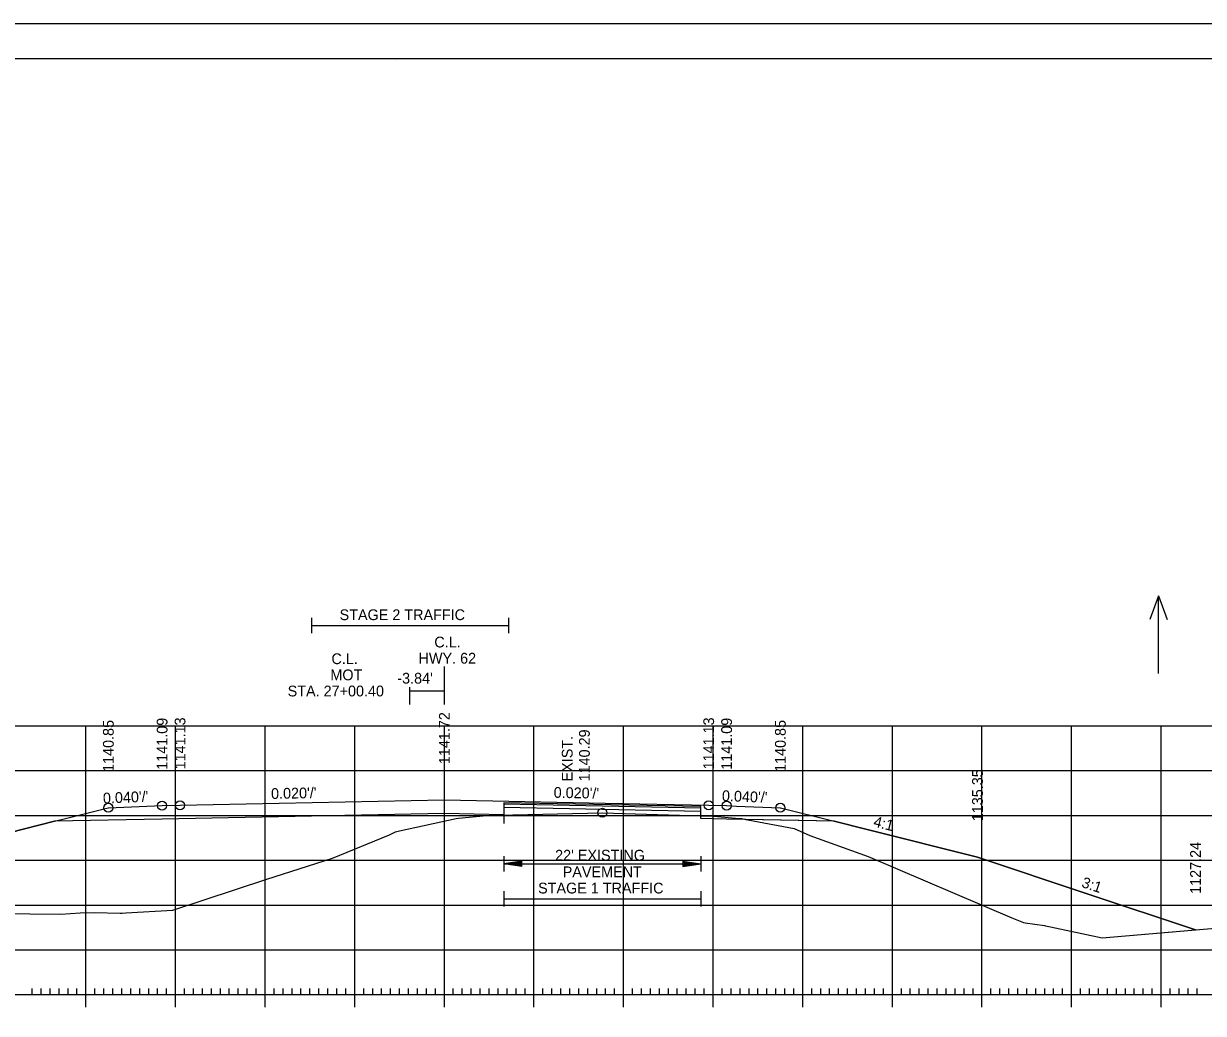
# Model space of a CAD drawing. Extents: x 1322838 to 1324533, y 339903 to 351025.
# Drawn here: x 1323656.8 to 1323788.4, y 340646 to 340756.5 of the extents above; entities that cross this region are included whole.
import ezdxf

# ---------------------------------------------------------------- set-up
doc = ezdxf.new("R2010")
doc.units = 0
for name, color, linetype in [('R_Alt Surface', 7, 'Continuous'), ('R_Axis', 7, 'Continuous'), ('R_Axis Annot', 7, 'Continuous'), ('R_Border', 7, 'Continuous'), ('R_Exist Surface', 7, 'Continuous'), ('R_Fin Surface', 7, 'Continuous'), ('R_Fin Surface Annot', 7, 'Continuous'), ('R_Grid', 7, 'Continuous'), ('R_No Plot', 7, 'Continuous'), ('R_Water Annot', 7, 'Continuous'), ('R_Xsect Elev', 7, 'Continuous'), ('T_Drafting', 7, 'Continuous')]:
    doc.layers.add(name, color=color, linetype=linetype)

msp = doc.modelspace()

# ---------------------------------------------------------------- linework, layer by layer
at = {"layer": 'R_Alt Surface'}
msp.add_lwpolyline([(1323747.22, 340667.47), (1323735.22, 340667.71), (1323732.35, 340667.76), (1323732.34, 340669.1), (1323710.36, 340669.54), (1323710.35, 340668.2), (1323703.72, 340668.34), (1323672.22, 340667.71), (1323660.22, 340667.47)], dxfattribs=at)
at = {"layer": 'R_Axis'}
for p, q in [((1323663.72, 340646.72), (1323663.72, 340649.52)), ((1323673.72, 340646.72), (1323673.72, 340649.52)), ((1323683.72, 340646.72), (1323683.72, 340649.52)), ((1323693.72, 340646.72), (1323693.72, 340649.52)), ((1323703.72, 340646.72), (1323703.72, 340649.52)), ((1323713.72, 340646.72), (1323713.72, 340649.52)), ((1323723.72, 340646.72), (1323723.72, 340649.52)), ((1323733.72, 340646.72), (1323733.72, 340649.52)), ((1323743.72, 340646.72), (1323743.72, 340649.52)), ((1323753.72, 340646.72), (1323753.72, 340649.52)), ((1323763.72, 340646.72), (1323763.72, 340649.52)), ((1323773.72, 340646.72), (1323773.72, 340649.52)), ((1323783.72, 340646.72), (1323783.72, 340649.52)), ((1323563.72, 340648.12), (1323843.72, 340648.12)), ((1323657.72, 340648.12), (1323657.72, 340648.82)), ((1323658.72, 340648.12), (1323658.72, 340648.82)), ((1323659.72, 340648.12), (1323659.72, 340648.82)), ((1323660.72, 340648.12), (1323660.72, 340648.82)), ((1323661.72, 340648.12), (1323661.72, 340648.82)), ((1323662.72, 340648.12), (1323662.72, 340648.82)), ((1323664.72, 340648.12), (1323664.72, 340648.82)), ((1323665.72, 340648.12), (1323665.72, 340648.82)), ((1323666.72, 340648.12), (1323666.72, 340648.82)), ((1323667.72, 340648.12), (1323667.72, 340648.82)), ((1323668.72, 340648.12), (1323668.72, 340648.82)), ((1323669.72, 340648.12), (1323669.72, 340648.82)), ((1323670.72, 340648.12), (1323670.72, 340648.82)), ((1323671.72, 340648.12), (1323671.72, 340648.82)), ((1323672.72, 340648.12), (1323672.72, 340648.82)), ((1323674.72, 340648.12), (1323674.72, 340648.82)), ((1323675.72, 340648.12), (1323675.72, 340648.82)), ((1323676.72, 340648.12), (1323676.72, 340648.82)), ((1323677.72, 340648.12), (1323677.72, 340648.82)), ((1323678.72, 340648.12), (1323678.72, 340648.82)), ((1323679.72, 340648.12), (1323679.72, 340648.82)), ((1323680.72, 340648.12), (1323680.72, 340648.82)), ((1323681.72, 340648.12), (1323681.72, 340648.82)), ((1323682.72, 340648.12), (1323682.72, 340648.82)), ((1323684.72, 340648.12), (1323684.72, 340648.82)), ((1323685.72, 340648.12), (1323685.72, 340648.82)), ((1323686.72, 340648.12), (1323686.72, 340648.82)), ((1323687.72, 340648.12), (1323687.72, 340648.82)), ((1323688.72, 340648.12), (1323688.72, 340648.82)), ((1323689.72, 340648.12), (1323689.72, 340648.82)), ((1323690.72, 340648.12), (1323690.72, 340648.82)), ((1323691.72, 340648.12), (1323691.72, 340648.82)), ((1323692.72, 340648.12), (1323692.72, 340648.82)), ((1323694.72, 340648.12), (1323694.72, 340648.82)), ((1323695.72, 340648.12), (1323695.72, 340648.82)), ((1323696.72, 340648.12), (1323696.72, 340648.82)), ((1323697.72, 340648.12), (1323697.72, 340648.82)), ((1323698.72, 340648.12), (1323698.72, 340648.82)), ((1323699.72, 340648.12), (1323699.72, 340648.82)), ((1323700.72, 340648.12), (1323700.72, 340648.82)), ((1323701.72, 340648.12), (1323701.72, 340648.82)), ((1323702.72, 340648.12), (1323702.72, 340648.82)), ((1323704.72, 340648.12), (1323704.72, 340648.82)), ((1323705.72, 340648.12), (1323705.72, 340648.82)), ((1323706.72, 340648.12), (1323706.72, 340648.82)), ((1323707.72, 340648.12), (1323707.72, 340648.82)), ((1323708.72, 340648.12), (1323708.72, 340648.82)), ((1323709.72, 340648.12), (1323709.72, 340648.82)), ((1323710.72, 340648.12), (1323710.72, 340648.82)), ((1323711.72, 340648.12), (1323711.72, 340648.82)), ((1323712.72, 340648.12), (1323712.72, 340648.82)), ((1323714.72, 340648.12), (1323714.72, 340648.82)), ((1323715.72, 340648.12), (1323715.72, 340648.82)), ((1323716.72, 340648.12), (1323716.72, 340648.82)), ((1323717.72, 340648.12), (1323717.72, 340648.82)), ((1323718.72, 340648.12), (1323718.72, 340648.82)), ((1323719.72, 340648.12), (1323719.72, 340648.82)), ((1323720.72, 340648.12), (1323720.72, 340648.82)), ((1323721.72, 340648.12), (1323721.72, 340648.82)), ((1323722.72, 340648.12), (1323722.72, 340648.82)), ((1323724.72, 340648.12), (1323724.72, 340648.82)), ((1323725.72, 340648.12), (1323725.72, 340648.82)), ((1323726.72, 340648.12), (1323726.72, 340648.82)), ((1323727.72, 340648.12), (1323727.72, 340648.82)), ((1323728.72, 340648.12), (1323728.72, 340648.82)), ((1323729.72, 340648.12), (1323729.72, 340648.82)), ((1323730.72, 340648.12), (1323730.72, 340648.82)), ((1323731.72, 340648.12), (1323731.72, 340648.82)), ((1323732.72, 340648.12), (1323732.72, 340648.82)), ((1323734.72, 340648.12), (1323734.72, 340648.82)), ((1323735.72, 340648.12), (1323735.72, 340648.82)), ((1323736.72, 340648.12), (1323736.72, 340648.82)), ((1323737.72, 340648.12), (1323737.72, 340648.82)), ((1323738.72, 340648.12), (1323738.72, 340648.82)), ((1323739.72, 340648.12), (1323739.72, 340648.82)), ((1323740.72, 340648.12), (1323740.72, 340648.82)), ((1323741.72, 340648.12), (1323741.72, 340648.82)), ((1323742.72, 340648.12), (1323742.72, 340648.82)), ((1323744.72, 340648.12), (1323744.72, 340648.82)), ((1323745.72, 340648.12), (1323745.72, 340648.82)), ((1323746.72, 340648.12), (1323746.72, 340648.82)), ((1323747.72, 340648.12), (1323747.72, 340648.82)), ((1323748.72, 340648.12), (1323748.72, 340648.82)), ((1323749.72, 340648.12), (1323749.72, 340648.82)), ((1323750.72, 340648.12), (1323750.72, 340648.82)), ((1323751.72, 340648.12), (1323751.72, 340648.82)), ((1323752.72, 340648.12), (1323752.72, 340648.82)), ((1323754.72, 340648.12), (1323754.72, 340648.82)), ((1323755.72, 340648.12), (1323755.72, 340648.82)), ((1323756.72, 340648.12), (1323756.72, 340648.82)), ((1323757.72, 340648.12), (1323757.72, 340648.82)), ((1323758.72, 340648.12), (1323758.72, 340648.82)), ((1323759.72, 340648.12), (1323759.72, 340648.82)), ((1323760.72, 340648.12), (1323760.72, 340648.82)), ((1323761.72, 340648.12), (1323761.72, 340648.82)), ((1323762.72, 340648.12), (1323762.72, 340648.82)), ((1323764.72, 340648.12), (1323764.72, 340648.82)), ((1323765.72, 340648.12), (1323765.72, 340648.82)), ((1323766.72, 340648.12), (1323766.72, 340648.82)), ((1323767.72, 340648.12), (1323767.72, 340648.82)), ((1323768.72, 340648.12), (1323768.72, 340648.82)), ((1323769.72, 340648.12), (1323769.72, 340648.82)), ((1323770.72, 340648.12), (1323770.72, 340648.82)), ((1323771.72, 340648.12), (1323771.72, 340648.82)), ((1323772.72, 340648.12), (1323772.72, 340648.82)), ((1323774.72, 340648.12), (1323774.72, 340648.82)), ((1323775.72, 340648.12), (1323775.72, 340648.82)), ((1323776.72, 340648.12), (1323776.72, 340648.82)), ((1323777.72, 340648.12), (1323777.72, 340648.82)), ((1323778.72, 340648.12), (1323778.72, 340648.82)), ((1323779.72, 340648.12), (1323779.72, 340648.82)), ((1323780.72, 340648.12), (1323780.72, 340648.82)), ((1323781.72, 340648.12), (1323781.72, 340648.82)), ((1323782.72, 340648.12), (1323782.72, 340648.82)), ((1323784.72, 340648.12), (1323784.72, 340648.82)), ((1323785.72, 340648.12), (1323785.72, 340648.82)), ((1323786.72, 340648.12), (1323786.72, 340648.82)), ((1323787.72, 340648.12), (1323787.72, 340648.82))]:
    msp.add_line(p, q, dxfattribs=at)
at = {"layer": 'R_Axis Annot'}
for p, q in [((1323688.88, 340690.17), (1323688.88, 340688.46)), ((1323710.88, 340690.17), (1323710.88, 340688.46)), ((1323688.88, 340689.32), (1323710.88, 340689.32)), ((1323710.35, 340663.56), (1323710.35, 340661.86)), ((1323712.35, 340663.01), (1323710.35, 340662.71)), ((1323712.35, 340662.41), (1323710.35, 340662.71)), ((1323710.35, 340662.71), (1323732.35, 340662.71)), ((1323712.35, 340662.96), (1323710.68, 340662.71)), ((1323712.35, 340662.46), (1323710.68, 340662.71)), ((1323712.35, 340662.91), (1323711.03, 340662.71)), ((1323712.35, 340662.51), (1323711.03, 340662.71)), ((1323712.35, 340662.86), (1323711.36, 340662.71)), ((1323712.35, 340662.56), (1323711.36, 340662.71)), ((1323712.35, 340662.81), (1323711.7, 340662.71)), ((1323712.35, 340662.61), (1323711.7, 340662.71)), ((1323712.35, 340662.76), (1323712.03, 340662.71)), ((1323712.35, 340662.66), (1323712.03, 340662.71)), ((1323712.35, 340662.41), (1323712.35, 340663.01)), ((1323730.35, 340663.01), (1323732.35, 340662.71)), ((1323730.35, 340663.01), (1323730.35, 340662.41)), ((1323730.35, 340662.96), (1323732.02, 340662.71)), ((1323730.35, 340662.91), (1323731.67, 340662.71)), ((1323730.35, 340662.86), (1323731.34, 340662.71)), ((1323730.35, 340662.81), (1323731, 340662.71)), ((1323730.35, 340662.76), (1323730.67, 340662.71)), ((1323730.35, 340662.41), (1323732.35, 340662.71)), ((1323730.35, 340662.61), (1323731, 340662.71)), ((1323730.35, 340662.51), (1323731.67, 340662.71)), ((1323730.35, 340662.46), (1323732.02, 340662.71)), ((1323730.35, 340662.56), (1323731.34, 340662.71)), ((1323730.35, 340662.66), (1323730.67, 340662.71)), ((1323732.35, 340663.56), (1323732.35, 340661.86)), ((1323710.35, 340659.67), (1323710.35, 340657.97)), ((1323732.35, 340659.67), (1323732.35, 340657.97)), ((1323710.35, 340658.82), (1323732.35, 340658.82))]:
    msp.add_line(p, q, dxfattribs=at)
at = {"layer": 'R_Border'}
for p, q in [((1323545.72, 340752.58), (1323861.9, 340752.58)), ((1323698.24, 340752.32), (1323698.24, 340752.32)), ((1323698.24, 340752.32), (1323698.24, 340752.32))]:
    msp.add_line(p, q, dxfattribs=at)
at = {"layer": 'R_Exist Surface'}
msp.add_lwpolyline([(1323640.1, 340657.32), (1323660.92, 340657.11), (1323663.09, 340657.23), (1323664.67, 340657.28), (1323667.52, 340657.22), (1323667.78, 340657.22), (1323668.16, 340657.25), (1323673.41, 340657.56), (1323683.91, 340660.99), (1323691.24, 340663.36), (1323697.61, 340665.97), (1323698.25, 340666.27), (1323698.73, 340666.38), (1323705.02, 340667.78), (1323705.31, 340667.81), (1323708.45, 340668.1), (1323709.69, 340668.13), (1323721.35, 340668.41), (1323732.4, 340668.08), (1323733.8, 340668.03), (1323736.61, 340667.79), (1323736.91, 340667.76), (1323737.6, 340667.61), (1323742.77, 340666.67), (1323744.49, 340665.89), (1323751, 340663.54), (1323767.06, 340656.68), (1323768.34, 340656.16), (1323768.54, 340656.14), (1323770.71, 340655.82), (1323770.82, 340655.8), (1323771.35, 340655.67), (1323777.14, 340654.47), (1323843.72, 340660.14)], dxfattribs=at)
at = {"layer": 'R_Fin Surface'}
msp.add_lwpolyline([(1323626.36, 340657.51), (1323644.21, 340663.47), (1323644.22, 340663.47), (1323655.26, 340666.23), (1323660.22, 340667.47), (1323661.44, 340667.77), (1323666.21, 340668.97), (1323666.22, 340668.97), (1323672.22, 340669.21), (1323674.22, 340669.25), (1323703.71, 340669.84), (1323703.72, 340669.84), (1323721.68, 340669.48), (1323733.22, 340669.25), (1323735.22, 340669.21), (1323736.32, 340669.16), (1323741.21, 340668.97), (1323741.22, 340668.97), (1323747.22, 340667.47), (1323750.9, 340666.55), (1323763.22, 340663.47), (1323775.47, 340659.38), (1323787.55, 340655.36)], dxfattribs=at)
at = {"layer": 'R_Grid'}
for p, q in [((1323563.72, 340678.12), (1323843.72, 340678.12)), ((1323663.72, 340648.12), (1323663.72, 340678.12)), ((1323673.72, 340648.12), (1323673.72, 340678.12)), ((1323683.72, 340648.12), (1323683.72, 340678.12)), ((1323693.72, 340648.12), (1323693.72, 340678.12)), ((1323703.72, 340648.12), (1323703.72, 340678.12)), ((1323713.72, 340648.12), (1323713.72, 340678.12)), ((1323723.72, 340648.12), (1323723.72, 340678.12)), ((1323733.72, 340648.12), (1323733.72, 340678.12)), ((1323743.72, 340648.12), (1323743.72, 340678.12)), ((1323753.72, 340648.12), (1323753.72, 340678.12)), ((1323763.72, 340648.12), (1323763.72, 340678.12)), ((1323773.72, 340648.12), (1323773.72, 340678.12)), ((1323783.72, 340648.12), (1323783.72, 340678.12)), ((1323563.72, 340673.12), (1323843.72, 340673.12)), ((1323563.72, 340668.12), (1323843.72, 340668.12)), ((1323563.72, 340663.12), (1323843.72, 340663.12)), ((1323563.72, 340658.12), (1323843.72, 340658.12)), ((1323563.72, 340653.12), (1323843.72, 340653.12)), ((1323563.72, 340648.12), (1323843.72, 340648.12))]:
    msp.add_line(p, q, dxfattribs=at)
at = {"layer": 'R_No Plot'}
for p, q in [((1323533.31, 340756.47), (1323866.65, 340756.47)), ((1323732.34, 340668.56), (1323710.35, 340669)), ((1323710.35, 340668.2), (1323710.35, 340667.21))]:
    msp.add_line(p, q, dxfattribs=at)
for points in [[(1323533.31, 340756.47), (1323866.65, 340756.47), (1323866.65, 340543.13), (1323533.31, 340543.13)], [(1323779.64, 340752.58), (1323799.26, 340752.58), (1323799.26, 340742.7), (1323815.37, 340742.7), (1323838.57, 340742.7), (1323838.57, 340710.03), (1323861.77, 340710.03), (1323861.9, 340547.12), (1323545.72, 340547.12), (1323545.72, 340752.58)], [(1323732.35, 340668.08), (1323732.4, 340668.08), (1323733.8, 340668.03), (1323736.61, 340667.79), (1323736.91, 340667.76), (1323737.35, 340667.66), (1323735.22, 340667.71), (1323732.35, 340667.76)], [(1323737.35, 340667.66), (1323737.6, 340667.61), (1323742.77, 340666.67), (1323744.49, 340665.89), (1323751, 340663.54), (1323767.06, 340656.68), (1323768.34, 340656.16), (1323768.54, 340656.14), (1323770.71, 340655.82), (1323770.82, 340655.8), (1323771.35, 340655.67), (1323777.14, 340654.47), (1323787.55, 340655.36), (1323775.47, 340659.38), (1323763.22, 340663.47), (1323750.9, 340666.55), (1323747.22, 340667.47)]]:
    msp.add_lwpolyline(points, close=True, dxfattribs=at)
for points in [[(1323640.1, 340657.32), (1323660.92, 340657.11), (1323663.09, 340657.23), (1323664.67, 340657.28), (1323667.52, 340657.22), (1323667.78, 340657.22), (1323668.16, 340657.25), (1323673.41, 340657.56), (1323683.91, 340660.99), (1323691.24, 340663.36), (1323697.61, 340665.97), (1323698.25, 340666.27), (1323698.73, 340666.38), (1323705.02, 340667.78), (1323705.31, 340667.81), (1323708.45, 340668.1), (1323709.69, 340668.13), (1323721.35, 340668.41), (1323732.35, 340668.08), (1323732.34, 340669.1), (1323710.36, 340669.54), (1323710.35, 340668.2), (1323703.72, 340668.34), (1323672.22, 340667.71), (1323660.22, 340667.47), (1323655.26, 340666.23)], [(1323732.34, 340668.93), (1323710.35, 340669.37)]]:
    msp.add_lwpolyline(points, dxfattribs=at)
for centre in [(1323666.22, 340668.97), (1323666.22, 340668.97), (1323672.22, 340669.21), (1323672.22, 340669.21), (1323674.22, 340669.25), (1323674.22, 340669.25), (1323721.35, 340668.41), (1323733.22, 340669.25), (1323733.22, 340669.25), (1323735.22, 340669.21), (1323735.22, 340669.21), (1323741.22, 340668.97), (1323741.22, 340668.97)]:
    msp.add_circle(centre, 0.5, dxfattribs=at)
at = {"layer": 'R_Water Annot'}
for p, q in [((1323783.43, 340692.63), (1323782.47, 340689.98)), ((1323783.43, 340683.94), (1323783.43, 340692.63)), ((1323783.43, 340692.63), (1323784.4, 340689.98))]:
    msp.add_line(p, q, dxfattribs=at)
at = {"layer": 'T_Drafting'}
for p, q in [((1323703.72, 340680.49), (1323703.72, 340684.74)), ((1323699.88, 340680.49), (1323699.88, 340682.42)), ((1323703.72, 340681.99), (1323699.88, 340681.99))]:
    msp.add_line(p, q, dxfattribs=at)

# ---------------------------------------------------------------- texts
at = {"layer": 'R_Axis Annot'}
for s, p in [('STAGE 2 TRAFFIC', (1323692.03, 340689.91)), ('C.L.', (1323702.6, 340686.86)), ('C.L.', (1323691.12, 340685)), ('HWY. 62', (1323700.84, 340685.06)), ('MOT', (1323691, 340683.2)), ('STA. 27+00.40', (1323686.23, 340681.4)), ("22' EXISTING ", (1323716.08, 340663.08)), ('PAVEMENT', (1323716.93, 340661.22)), ('STAGE 1 TRAFFIC', (1323714.18, 340659.41))]:
    msp.add_text(s, height=1.2, dxfattribs=at).set_placement(p)
at = {"layer": 'R_Fin Surface Annot'}
for s, rotation, p in [('1141.72', 90, (1323704.32, 340673.84)), ('1140.85', 90, (1323666.82, 340672.97)), ('1141.09', 90, (1323672.82, 340673.21)), ('1141.13', 90, (1323674.82, 340673.25)), ('1141.13', 90, (1323733.82, 340673.25)), ('1141.09', 90, (1323735.82, 340673.21)), ('1140.85', 90, (1323741.82, 340672.97)), ('1135.35', 90, (1323763.82, 340667.47)), ("0.040'/'", 2.2906, (1323665.64, 340669.44)), ("0.020'/'", 1.1458, (1323684.39, 340669.95)), ("0.020'/'", 358.8542, (1323715.91, 340670.09)), ("0.040'/'", 357.7094, (1323734.68, 340669.73)), ('4:1', 345.9638, (1323751.53, 340666.9)), ('1127.24', 90, (1323788.15, 340659.36)), ('3:1', 341.5644, (1323774.75, 340660.15))]:
    msp.add_text(s, height=1.2, rotation=rotation, dxfattribs=at).set_placement(p)
at = {"layer": 'R_Xsect Elev'}
for s, p in [('EXIST. ', (1323718.03, 340671.91)), ('1140.29', (1323719.95, 340671.91))]:
    msp.add_text(s, height=1.2, rotation=90, dxfattribs=at).set_placement(p)
at = {"layer": 'T_Drafting'}
msp.add_text("-3.84'", height=1.2, dxfattribs=at).set_placement((1323698.47, 340682.83))

doc.saveas('drawing.dxf')
